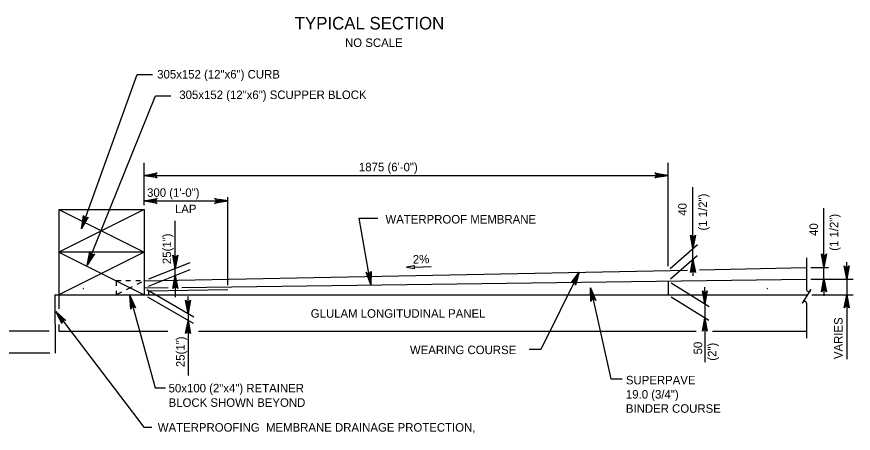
# Model space of a CAD drawing. Extents: x 638268 to 640277, y 295465 to 298435.
# Drawn here: x 638496 to 638790.6, y 296328.3 to 296475.1 of the extents above; entities that cross this region are included whole.
import ezdxf

# ---------------------------------------------------------------- set-up
doc = ezdxf.new("R2010")
doc.units = 0
for name, color, linetype in [('2', 7, 'Continuous'), ('3', 7, 'Continuous'), ('4', 7, 'Continuous'), ('52', 7, 'Continuous'), ('62', 7, 'Continuous')]:
    doc.layers.add(name, color=color, linetype=linetype)

msp = doc.modelspace()

# ---------------------------------------------------------------- linework, layer by layer
at = {"layer": '2'}
for p, q in [((638774.15, 296390.18), (638774.15, 296379.01)), ((638636.04, 296386.88), (638641.97, 296387.03)), ((638774.15, 296374.15), (638774.15, 296361.85)), ((638544.74, 296344.32), (638548.41, 296344.32)), ((638540.68, 296330.53), (638543.61, 296330.53))]:
    msp.add_line(p, q, dxfattribs=at)
for points in [[(638636.05, 296386.4), (638636.02, 296387.35), (638633.2, 296386.8)], [(638540.82, 296382.01), (638540.88, 296382.12), (638540.83, 296382.14)], [(638519.36, 296379.47), (638519.38, 296379.35), (638519.43, 296379.37)], [(638532, 296377.09), (638532.02, 296376.97), (638532.08, 296377)]]:
    msp.add_lwpolyline(points, close=True, dxfattribs=at)
for points in [[(638775.48, 296378.65), (638775.67, 296378.95), (638772.64, 296374.14), (638772.85, 296374.46)], [(638535.76, 296376.81), (638544.74, 296344.32)], [(638509.72, 296371.19), (638540.68, 296330.53)]]:
    msp.add_lwpolyline(points, dxfattribs=at)
for centre, start, end in [((638774.87, 296379), 180, 330), ((638773.45, 296374.08), 5.3286, 147.8672)]:
    msp.add_arc(centre, 0.71, start, end, dxfattribs=at)
at = {"layer": '3'}
for p, q in [((638510.8, 296407.11), (638540.82, 296407.11)), ((638510.8, 296407.11), (638540.82, 296392.1)), ((638540.82, 296407.11), (638510.8, 296392.1)), ((638510.8, 296407.11), (638510.8, 296372.22)), ((638540.82, 296407.11), (638540.82, 296377.09)), ((638540.82, 296392.1), (638510.8, 296392.1)), ((638540.82, 296392.1), (638510.8, 296377.09)), ((638510.8, 296392.1), (638540.82, 296377.09)), ((638736.41, 296385.93), (638774.15, 296386.68)), ((638540.82, 296382.01), (638732.17, 296385.84)), ((638532.71, 296382.01), (638530.98, 296382.01)), ((638530.98, 296382.01), (638530.98, 296380.23)), ((638536.01, 296382.01), (638534.43, 296382.01)), ((638539.61, 296382.01), (638537.86, 296382.01)), ((638554.15, 296379.73), (638774.15, 296382.67)), ((638725.37, 296382.01), (638725.37, 296377.09)), ((638530.98, 296378.5), (638530.98, 296377.14)), ((638540.82, 296379.55), (638549.36, 296379.67)), ((638542.34, 296378.56), (638570.35, 296378.93)), ((638542.34, 296378.56), (638542.34, 296377.09)), ((638509.44, 296377.09), (638509.46, 296356.59)), ((638509.44, 296377.09), (638542.34, 296377.09)), ((638542.34, 296377.09), (638774.5, 296377.09)), ((638510.8, 296366.63), (638510.8, 296364.3)), ((638510.8, 296364.3), (638549.21, 296364.3)), ((638560.04, 296364.3), (638735.33, 296364.3)), ((638741.04, 296364.3), (638774.15, 296364.3))]:
    msp.add_line(p, q, dxfattribs=at)
at = {"layer": '4'}
for p, q in [((638538.42, 296454.66), (638543.77, 296454.66)), ((638544.85, 296447.2), (638550.19, 296447.2)), ((638540.82, 296408.65), (638540.82, 296423.59)), ((638725.37, 296395.01), (638725.37, 296423.59)), ((638540.82, 296419.16), (638725.37, 296419.16)), ((638734.13, 296396.38), (638734.13, 296415.05)), ((638540.82, 296410.18), (638570.35, 296410.18)), ((638570.35, 296380.47), (638570.35, 296411.51)), ((638780.28, 296389.63), (638780.28, 296407.63)), ((638616.62, 296404.14), (638623.15, 296404.14)), ((638551.8, 296389.27), (638551.8, 296403.14)), ((638725.37, 296387.24), (638725.37, 296395.19)), ((638726.15, 296386.38), (638735.77, 296394.83)), ((638734.13, 296389.74), (638734.13, 296393.43)), ((638726.25, 296382.79), (638735.58, 296390.98)), ((638542.52, 296382.7), (638557.01, 296388.51)), ((638734.13, 296386.78), (638734.13, 296383.83)), ((638775.69, 296386.68), (638781.86, 296386.68)), ((638780.28, 296382.67), (638780.28, 296386.68)), ((638788.3, 296385.62), (638788.3, 296388.57)), ((638542.33, 296380.16), (638557.01, 296386.05)), ((638551.8, 296383.85), (638551.8, 296386.31)), ((638551.8, 296380.9), (638551.8, 296376.29)), ((638726.51, 296381.31), (638739.89, 296372.99)), ((638775.69, 296382.67), (638790.61, 296382.67)), ((638775.69, 296382.67), (638784.71, 296382.67)), ((638788.3, 296382.67), (638788.3, 296377.09)), ((638541.8, 296378.98), (638558.39, 296369.36)), ((638738.33, 296376.82), (638738.33, 296379.77)), ((638780.28, 296379.71), (638780.28, 296376.76)), ((638542.06, 296376.37), (638558.09, 296367.07)), ((638556.32, 296373.53), (638556.32, 296376.48)), ((638726.44, 296376.43), (638739.76, 296368.15)), ((638776.04, 296377.09), (638790.61, 296377.09)), ((638738.33, 296373.86), (638738.33, 296368.94)), ((638788.3, 296374.14), (638788.3, 296354.46)), ((638556.32, 296370.58), (638556.32, 296368.12)), ((638738.33, 296365.99), (638738.33, 296353.42)), ((638507.41, 296364.3), (638487.87, 296364.3)), ((638556.32, 296365.16), (638556.32, 296348.66)), ((638680.56, 296357.82), (638676.51, 296357.82)), ((638507.66, 296356.59), (638487.87, 296356.59)), ((638705.24, 296347.53), (638709.25, 296347.53))]:
    msp.add_line(p, q, dxfattribs=at)
for points in [[(638518.73, 296400.39), (638538.42, 296454.66)], [(638520.81, 296387.55), (638544.85, 296447.2)], [(638540.82, 296419.16), (638545.48, 296420.04), (638545.12, 296419.79), (638544.93, 296419.48), (638544.88, 296419.16), (638544.93, 296418.85), (638545.12, 296418.54), (638545.48, 296418.29), (638540.82, 296419.16), (638545.12, 296418.54), (638544.93, 296418.85), (638540.82, 296419.16), (638544.88, 296419.16), (638544.93, 296419.48), (638540.82, 296419.16), (638545.12, 296419.79)], [(638725.37, 296419.16), (638720.71, 296418.29), (638721.06, 296418.54), (638721.25, 296418.85), (638721.3, 296419.16), (638721.25, 296419.48), (638721.06, 296419.79), (638720.71, 296420.04), (638725.37, 296419.16), (638721.06, 296419.79), (638721.25, 296419.48), (638725.37, 296419.16), (638721.3, 296419.16), (638721.25, 296418.85), (638725.37, 296419.16), (638721.06, 296418.54)], [(638540.82, 296410.18), (638545.48, 296411.05), (638545.12, 296410.8), (638544.93, 296410.49), (638544.88, 296410.18), (638544.93, 296409.87), (638545.12, 296409.55), (638545.48, 296409.31), (638540.82, 296410.18), (638545.12, 296409.55), (638544.93, 296409.87), (638540.82, 296410.18), (638544.88, 296410.18), (638544.93, 296410.49), (638540.82, 296410.18), (638545.12, 296410.8)], [(638570.35, 296410.18), (638565.68, 296409.31), (638566.04, 296409.55), (638566.23, 296409.87), (638566.28, 296410.18), (638566.23, 296410.49), (638566.04, 296410.8), (638565.68, 296411.05), (638570.35, 296410.18), (638566.04, 296410.8), (638566.23, 296410.49), (638570.35, 296410.18), (638566.28, 296410.18), (638566.23, 296409.87), (638570.35, 296410.18), (638566.04, 296409.55)], [(638518.73, 296400.39), (638519.5, 296405.07), (638519.61, 296404.65), (638519.85, 296404.37), (638520.12, 296404.21), (638520.43, 296404.15), (638520.79, 296404.22), (638521.15, 296404.47), (638518.73, 296400.39), (638520.79, 296404.22), (638520.43, 296404.15), (638518.73, 296400.39), (638520.12, 296404.21), (638519.85, 296404.37), (638518.73, 296400.39), (638519.61, 296404.65)], [(638620.71, 296380.62), (638616.62, 296404.14)], [(638734.13, 296393.45), (638733.25, 296398.11), (638733.5, 296397.75), (638733.82, 296397.56), (638734.13, 296397.51), (638734.44, 296397.56), (638734.75, 296397.75), (638735, 296398.11), (638734.13, 296393.45), (638734.75, 296397.75), (638734.44, 296397.56), (638734.13, 296393.45), (638734.13, 296397.51), (638733.82, 296397.56), (638734.13, 296393.45), (638733.5, 296397.75)], [(638520.81, 296387.55), (638521.74, 296392.2), (638521.84, 296391.77), (638522.06, 296391.48), (638522.33, 296391.32), (638522.64, 296391.25), (638523, 296391.31), (638523.36, 296391.55), (638520.81, 296387.55), (638523, 296391.31), (638522.64, 296391.25), (638520.81, 296387.55), (638522.33, 296391.32), (638522.06, 296391.48), (638520.81, 296387.55), (638521.84, 296391.77)], [(638551.82, 296386.43), (638550.94, 296391.09), (638551.19, 296390.73), (638551.5, 296390.54), (638551.82, 296390.49), (638552.13, 296390.54), (638552.44, 296390.73), (638552.69, 296391.09), (638551.82, 296386.43), (638552.44, 296390.73), (638552.13, 296390.54), (638551.82, 296386.43), (638551.82, 296390.49), (638551.5, 296390.54), (638551.82, 296386.43), (638551.19, 296390.73)], [(638734.15, 296389.6), (638735.03, 296384.94), (638734.78, 296385.3), (638734.47, 296385.48), (638734.15, 296385.53), (638733.84, 296385.48), (638733.53, 296385.3), (638733.28, 296384.94), (638734.15, 296389.6), (638733.53, 296385.3), (638733.84, 296385.48), (638734.15, 296389.6), (638734.15, 296385.53), (638734.47, 296385.48), (638734.15, 296389.6), (638734.78, 296385.3)], [(638780.25, 296386.88), (638779.38, 296391.54), (638779.62, 296391.18), (638779.94, 296390.99), (638780.25, 296390.94), (638780.56, 296390.99), (638780.87, 296391.18), (638781.12, 296391.54), (638780.25, 296386.88), (638780.87, 296391.18), (638780.56, 296390.99), (638780.25, 296386.88), (638780.25, 296390.94), (638779.94, 296390.99), (638780.25, 296386.88), (638779.62, 296391.18)], [(638788.3, 296382.67), (638787.43, 296387.33), (638787.68, 296386.97), (638787.99, 296386.78), (638788.3, 296386.73), (638788.62, 296386.78), (638788.93, 296386.97), (638789.18, 296387.33), (638788.3, 296382.67), (638788.93, 296386.97), (638788.62, 296386.78), (638788.3, 296382.67), (638788.3, 296386.73), (638787.99, 296386.78), (638788.3, 296382.67), (638787.68, 296386.97)], [(638551.82, 296383.97), (638552.69, 296379.31), (638552.44, 296379.66), (638552.13, 296379.85), (638551.82, 296379.9), (638551.5, 296379.85), (638551.19, 296379.66), (638550.94, 296379.31), (638551.82, 296383.97), (638551.19, 296379.66), (638551.5, 296379.85), (638551.82, 296383.97), (638551.82, 296379.9), (638552.13, 296379.85), (638551.82, 296383.97), (638552.44, 296379.66)], [(638620.71, 296380.62), (638619.05, 296385.06), (638619.36, 296384.75), (638619.7, 296384.62), (638620.01, 296384.62), (638620.31, 296384.73), (638620.59, 296384.96), (638620.77, 296385.36), (638620.71, 296380.62), (638620.59, 296384.96), (638620.31, 296384.73), (638620.71, 296380.62), (638620.01, 296384.62), (638619.7, 296384.62), (638620.71, 296380.62), (638619.36, 296384.75)], [(638694.04, 296385.08), (638680.56, 296357.82)], [(638694.04, 296385.08), (638692.75, 296380.51), (638692.69, 296380.94), (638692.49, 296381.25), (638692.24, 296381.44), (638691.93, 296381.53), (638691.57, 296381.5), (638691.19, 296381.29), (638694.04, 296385.08), (638691.57, 296381.5), (638691.93, 296381.53), (638694.04, 296385.08), (638692.24, 296381.44), (638692.49, 296381.25), (638694.04, 296385.08), (638692.69, 296380.94)], [(638780.28, 296382.86), (638781.16, 296378.2), (638780.91, 296378.56), (638780.6, 296378.74), (638780.28, 296378.79), (638779.97, 296378.74), (638779.66, 296378.56), (638779.41, 296378.2), (638780.28, 296382.86), (638779.66, 296378.56), (638779.97, 296378.74), (638780.28, 296382.86), (638780.28, 296378.79), (638780.6, 296378.74), (638780.28, 296382.86), (638780.91, 296378.56)], [(638698.06, 296379.52), (638699.92, 296375.15), (638699.6, 296375.45), (638699.25, 296375.56), (638698.94, 296375.55), (638698.65, 296375.43), (638698.38, 296375.18), (638698.21, 296374.78), (638698.06, 296379.52), (638698.38, 296375.18), (638698.65, 296375.43), (638698.06, 296379.52), (638698.94, 296375.55), (638699.25, 296375.56), (638698.06, 296379.52), (638699.6, 296375.45)], [(638698.16, 296379.07), (638705.24, 296347.53)], [(638738.33, 296373.86), (638737.46, 296378.52), (638737.7, 296378.16), (638738.02, 296377.98), (638738.33, 296377.92), (638738.64, 296377.98), (638738.95, 296378.16), (638739.2, 296378.52), (638738.33, 296373.86), (638738.95, 296378.16), (638738.64, 296377.98), (638738.33, 296373.86), (638738.33, 296377.92), (638738.02, 296377.98), (638738.33, 296373.86), (638737.7, 296378.16)], [(638556.32, 296370.56), (638555.44, 296375.22), (638555.69, 296374.86), (638556, 296374.68), (638556.32, 296374.62), (638556.63, 296374.68), (638556.94, 296374.86), (638557.19, 296375.22), (638556.32, 296370.56), (638556.94, 296374.86), (638556.63, 296374.68), (638556.32, 296370.56), (638556.32, 296374.62), (638556, 296374.68), (638556.32, 296370.56), (638555.69, 296374.86)], [(638788.3, 296377.14), (638789.18, 296372.48), (638788.93, 296372.84), (638788.62, 296373.03), (638788.3, 296373.08), (638787.99, 296373.03), (638787.68, 296372.84), (638787.43, 296372.48), (638788.3, 296377.14), (638787.68, 296372.84), (638787.99, 296373.03), (638788.3, 296377.14), (638788.3, 296373.08), (638788.62, 296373.03), (638788.3, 296377.14), (638788.93, 296372.84)], [(638738.33, 296368.94), (638739.2, 296364.28), (638738.95, 296364.64), (638738.64, 296364.82), (638738.33, 296364.88), (638738.02, 296364.82), (638737.7, 296364.64), (638737.46, 296364.28), (638738.33, 296368.94), (638737.7, 296364.64), (638738.02, 296364.82), (638738.33, 296368.94), (638738.33, 296364.88), (638738.64, 296364.82), (638738.33, 296368.94), (638738.95, 296364.64)], [(638556.32, 296368.1), (638557.2, 296363.44), (638556.95, 296363.8), (638556.63, 296363.98), (638556.32, 296364.03), (638556.01, 296363.98), (638555.7, 296363.8), (638555.45, 296363.44), (638556.32, 296368.1), (638555.7, 296363.8), (638556.01, 296363.98), (638556.32, 296368.1), (638556.32, 296364.03), (638556.63, 296363.98), (638556.32, 296368.1), (638556.95, 296363.8)]]:
    msp.add_lwpolyline(points, dxfattribs=at)
for points in [[(638543.77, 296419.66), (638543.77, 296418.67), (638540.82, 296419.16)], [(638722.41, 296419.66), (638722.41, 296418.67), (638725.37, 296419.16)], [(638543.77, 296410.67), (638543.77, 296409.69), (638540.82, 296410.18)], [(638567.39, 296410.67), (638567.39, 296409.69), (638570.35, 296410.18)], [(638518.73, 296400.39), (638518.8, 296400.49), (638518.75, 296400.51)], [(638733.64, 296396.38), (638734.62, 296396.38), (638734.13, 296393.43)], [(638733.64, 296386.78), (638734.62, 296386.78), (638734.13, 296389.74)], [(638779.79, 296389.63), (638780.77, 296389.63), (638780.28, 296386.68)], [(638520.81, 296387.55), (638520.88, 296387.65), (638520.82, 296387.67)], [(638551.31, 296389.27), (638552.29, 296389.27), (638551.8, 296386.31)], [(638551.31, 296380.9), (638552.29, 296380.9), (638551.8, 296383.85)], [(638620.71, 296380.62), (638620.45, 296383.57), (638619.96, 296383.49)], [(638787.81, 296385.62), (638788.8, 296385.62), (638788.3, 296382.67)], [(638540.82, 296382.01), (638540.88, 296382.12), (638540.83, 296382.14)], [(638779.79, 296379.71), (638780.77, 296379.71), (638780.28, 296382.67)], [(638519.36, 296379.47), (638519.38, 296379.35), (638519.43, 296379.37)], [(638691.15, 296379.24), (638691.07, 296379.15), (638691.12, 296379.12)], [(638760.38, 296379.45), (638760.3, 296379.36), (638760.35, 296379.33)], [(638532, 296377.09), (638532.02, 296376.97), (638532.08, 296377)], [(638737.84, 296376.82), (638738.82, 296376.82), (638738.33, 296373.86)], [(638787.81, 296374.14), (638788.8, 296374.14), (638788.3, 296377.09)], [(638555.82, 296373.53), (638556.81, 296373.53), (638556.32, 296370.58)], [(638737.84, 296365.99), (638738.82, 296365.99), (638738.33, 296368.94)], [(638555.82, 296365.16), (638556.81, 296365.16), (638556.32, 296368.12)]]:
    msp.add_lwpolyline(points, close=True, dxfattribs=at)
at = {"layer": '52'}
for points in [[(638535.76, 296376.81), (638537.84, 296372.55), (638537.68, 296372.69), (638537.51, 296372.83), (638537.33, 296372.88), (638537.16, 296372.93), (638537, 296372.91), (638536.84, 296372.9), (638536.7, 296372.83), (638536.56, 296372.76), (638536.43, 296372.63), (638536.3, 296372.5), (638536.23, 296372.29), (638536.16, 296372.09), (638535.76, 296376.81), (638536.23, 296372.29), (638536.3, 296372.5), (638535.76, 296376.81), (638536.43, 296372.63), (638536.56, 296372.76), (638535.76, 296376.81), (638536.7, 296372.83), (638536.84, 296372.9), (638535.76, 296376.81), (638537, 296372.91), (638537.16, 296372.93), (638535.76, 296376.81), (638537.33, 296372.88), (638537.51, 296372.83), (638535.76, 296376.81), (638537.68, 296372.69)], [(638509.72, 296371.19), (638513.26, 296368.03), (638512.85, 296368.16), (638512.48, 296368.12), (638512.2, 296367.97), (638511.99, 296367.74), (638511.86, 296367.4), (638511.88, 296366.96), (638509.72, 296371.19), (638511.86, 296367.4), (638511.99, 296367.74), (638509.72, 296371.19), (638512.2, 296367.97), (638512.48, 296368.12), (638509.72, 296371.19), (638512.85, 296368.16)]]:
    msp.add_lwpolyline(points, dxfattribs=at)
at = {"layer": '62'}
for p, q in [((638539.97, 296381.59), (638538.32, 296380.77)), ((638532.82, 296378.01), (638530.98, 296377.09)), ((638536.68, 296379.94), (638534.57, 296378.89))]:
    msp.add_line(p, q, dxfattribs=at)

# ---------------------------------------------------------------- texts
at = {"layer": '4'}
for s, height, p in [('TYPICAL SECTION', 4.4292, (638593.88, 296470.57)), ('NO SCALE', 3, (638611.6, 296464.42)), ('305x152 (12"x6") CURB', 3, (638545.44, 296453.3)), ('305x152 (12"x6") SCUPPER BLOCK', 3, (638553.23, 296446.07)), ('1875 (6\'-0")', 3, (638616.5, 296420.62)), ('300 (1\'-0")', 3, (638541.87, 296411.63)), ('LAP', 3, (638551.69, 296405.88)), ('WATERPROOF MEMBRANE', 3, (638625.84, 296402.23)), ('GLULAM LONGITUDINAL PANEL', 3, (638599.53, 296369.03)), ('WEARING COURSE', 3, (638634.45, 296356.22)), ('SUPERPAVE', 3, (638710.52, 296345.56)), ('50x100 (2"x4") RETAINER', 3, (638549.47, 296342.73)), ('19.0 (3/4")', 3, (638710.52, 296340.56)), ('BLOCK SHOWN BEYOND', 3, (638549.47, 296337.65)), ('BINDER COURSE', 3, (638710.52, 296335.56)), ('WATERPROOFING  MEMBRANE DRAINAGE PROTECTION,', 3, (638545.65, 296328.9))]:
    msp.add_text(s, height=height, dxfattribs=at).set_placement(p)
for s, rotation, p in [('(1 1/2")', 90, (638739.11, 296399.74)), ('40', 90, (638731.94, 296404.97)), ('(1 1/2")', 90, (638785.32, 296392.61)), ('40', 90, (638778.16, 296397.85)), ('25(1")', 90, (638550.35, 296387.92)), ('2%', 1.5039, (638635.52, 296388.1)), ('VARIES', 90, (638786.85, 296354.47)), ('25(1")', 90, (638555.12, 296351.64)), ('50', 90, (638737.38, 296356.13)), ('(2")', 90, (638742.38, 296353.9))]:
    msp.add_text(s, height=3, rotation=rotation, dxfattribs=at).set_placement(p)

doc.saveas('drawing.dxf')
